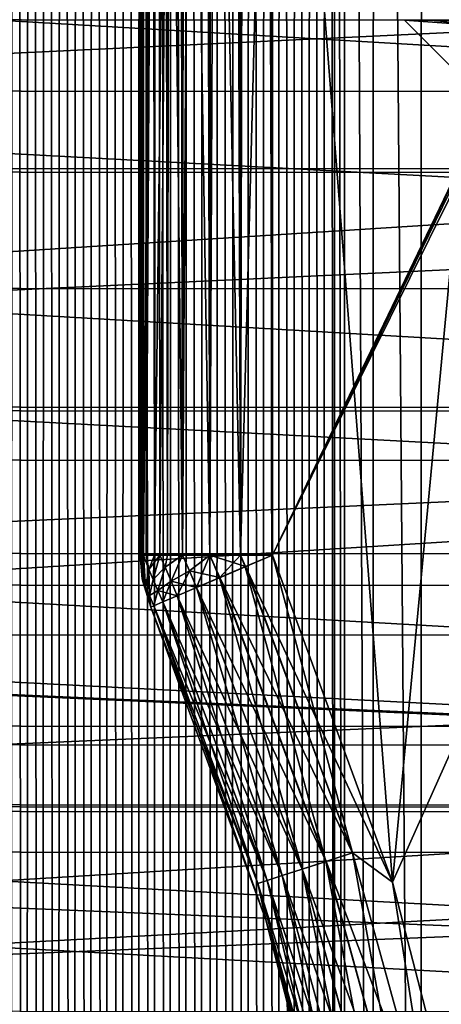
# Model space of a CAD drawing. Header units: metres. Extents: x -205 to 205, y -104 to 104.
# Tile 328 of 656: x -65.51 to -62.32, y -7.41 to 0.04. Entities that reach past the tile are written whole.
import ezdxf

# ---------------------------------------------------------------- set-up
doc = ezdxf.new("R2010")
doc.units = ezdxf.units.M
doc.layers.add('solid_01_2-CONSUMER_EHM_BOX_SW0001', color=7, linetype='CONTINUOUS')

msp = doc.modelspace()

# ---------------------------------------------------------------- linework, layer by layer
at = {"layer": 'solid_01_2-CONSUMER_EHM_BOX_SW0001'}
for points in [[(-200.010849, -74.958488), (-200.010773, 75.041512), (-0.010778, 75.04142)], [(-0.010849, -74.95858), (-200.010849, -74.958488), (-0.010778, 75.04142)], [(-63.227314, -57.825661, 1.5), (-63.18972, 57.924801, 1.5), (-63.302124, 57.875645, 1.5)], [(-63.130272, -24.958551, 1.5), (-63.18972, 57.924801, 1.5), (-63.227314, -57.825661, 1.5)], [(-63.130272, -24.958551, 1.5), (-63.130245, 25.041449, 1.5), (-63.18972, 57.924801, 1.5)], [(-63.339794, -57.777302, 1.5), (-63.302124, 57.875645, 1.5), (-63.41605, 57.828674, 1.5)], [(-63.339794, -57.777302, 1.5), (-63.227314, -57.825661, 1.5), (-63.302124, 57.875645, 1.5)], [(-63.568714, -57.687134, 1.5), (-63.531235, 57.783974, 1.5), (-63.64743, 57.74165, 1.5)], [(-63.568714, -57.687134, 1.5), (-63.453678, -57.731083, 1.5), (-63.531235, 57.783974, 1.5)], [(-63.453678, -57.731083, 1.5), (-63.41605, 57.828674, 1.5), (-63.531235, 57.783974, 1.5)], [(-63.453678, -57.731083, 1.5), (-63.339794, -57.777302, 1.5), (-63.41605, 57.828674, 1.5)], [(-63.801247, -57.606537, 1.5), (-63.764381, 57.701786, 1.5), (-63.881828, 57.664486, 1.5)], [(-63.801247, -57.606537, 1.5), (-63.684654, -57.645576, 1.5), (-63.764381, 57.701786, 1.5)], [(-63.684654, -57.645576, 1.5), (-63.64743, 57.74165, 1.5), (-63.764381, 57.701786, 1.5)], [(-63.684654, -57.645576, 1.5), (-63.568714, -57.687134, 1.5), (-63.64743, 57.74165, 1.5)], [(-64.035385, -57.536526, 1.5), (-63.999519, 57.629837, 1.5), (-64.117195, 57.597942, 1.5)], [(-64.035385, -57.536526, 1.5), (-63.91824, -57.570145, 1.5), (-63.999519, 57.629837, 1.5)], [(-63.91824, -57.570145, 1.5), (-63.881828, 57.664486, 1.5), (-63.999519, 57.629837, 1.5)], [(-63.91824, -57.570145, 1.5), (-63.801247, -57.606537, 1.5), (-63.881828, 57.664486, 1.5)], [(-64.269905, -57.47784, 1.5), (-64.234612, 57.56889, 1.5), (-64.352173, 57.542591, 1.5)], [(-64.269905, -57.47784, 1.5), (-64.152428, -57.505802, 1.5), (-64.234612, 57.56889, 1.5)], [(-64.152428, -57.505802, 1.5), (-64.117195, 57.597942, 1.5), (-64.234612, 57.56889, 1.5)], [(-64.152428, -57.505802, 1.5), (-64.035385, -57.536526, 1.5), (-64.117195, 57.597942, 1.5)], [(-64.748329, -57.391476, 1.5), (-64.708534, 57.479252, 1.5), (-64.828217, 57.463322, 1.5)], [(-64.748329, -57.391476, 1.5), (-64.627785, -57.409229, 1.5), (-64.708534, 57.479252, 1.5)], [(-64.627785, -57.409229, 1.5), (-64.589233, 57.497772, 1.5), (-64.708534, 57.479252, 1.5)], [(-64.627785, -57.409229, 1.5), (-64.507759, -57.429543, 1.5), (-64.589233, 57.497772, 1.5)], [(-64.507759, -57.429543, 1.5), (-64.470413, 57.518883, 1.5), (-64.589233, 57.497772, 1.5)], [(-64.507759, -57.429543, 1.5), (-64.388405, -57.452415, 1.5), (-64.470413, 57.518883, 1.5)], [(-64.388405, -57.452415, 1.5), (-64.352173, 57.542591, 1.5), (-64.470413, 57.518883, 1.5)], [(-64.388405, -57.452415, 1.5), (-64.269905, -57.47784, 1.5), (-64.352173, 57.542591, 1.5)], [(-65.592758, -57.339626, 1.5), (-65.47287, -57.339233, 1.5), (-65.548759, 57.422134, 1.5)], [(-65.47287, -57.339233, 1.5), (-65.428864, 57.422527, 1.5), (-65.548759, 57.422134, 1.5)], [(-65.47287, -57.339233, 1.5), (-65.352806, -57.341442, 1.5), (-65.428864, 57.422527, 1.5)], [(-65.352806, -57.341442, 1.5), (-65.308762, 57.425507, 1.5), (-65.428864, 57.422527, 1.5)], [(-65.352806, -57.341442, 1.5), (-65.232239, -57.34626, 1.5), (-65.308762, 57.425507, 1.5)], [(-65.232239, -57.34626, 1.5), (-65.188545, 57.431076, 1.5), (-65.308762, 57.425507, 1.5)], [(-65.232239, -57.34626, 1.5), (-65.111343, -57.35368, 1.5), (-65.188545, 57.431076, 1.5)], [(-65.111343, -57.35368, 1.5), (-65.068321, 57.439236, 1.5), (-65.188545, 57.431076, 1.5)], [(-65.111343, -57.35368, 1.5), (-64.99028, -57.363693, 1.5), (-65.068321, 57.439236, 1.5)], [(-64.99028, -57.363693, 1.5), (-64.948174, 57.449982, 1.5), (-65.068321, 57.439236, 1.5)], [(-64.99028, -57.363693, 1.5), (-64.869217, -57.376293, 1.5), (-64.948174, 57.449982, 1.5)], [(-64.869217, -57.376293, 1.5), (-64.828217, 57.463322, 1.5), (-64.948174, 57.449982, 1.5)], [(-64.869217, -57.376293, 1.5), (-64.748329, -57.391476, 1.5), (-64.828217, 57.463322, 1.5)], [(-64.59613, 54.634804, 74), (-64.600342, -4.010921, 74), (-64.597061, -4.010921, 74.080902)], [(-64.599106, 13.199458, 69.946754), (-64.600342, -4.010921, 74), (-64.59613, 54.634804, 74)], [(-64.59613, 54.634804, 74), (-64.597061, -4.010921, 74.080902), (-64.58802, -4.010921, 74.156464)], [(-64.571053, 54.634769, 74.222519), (-64.59613, 54.634804, 74), (-64.58802, -4.010921, 74.156464)], [(-64.571053, 54.634769, 74.222519), (-64.58802, -4.010921, 74.156464), (-64.573586, -4.010922, 74.229752)], [(-64.571053, 54.634769, 74.222519), (-64.573586, -4.010922, 74.229752), (-64.553421, -4.010924, 74.302719)], [(-64.497002, 54.634762, 74.43409), (-64.571053, 54.634769, 74.222519), (-64.553421, -4.010924, 74.302719)], [(-64.497002, 54.634762, 74.43409), (-64.553421, -4.010924, 74.302719), (-64.492455, -4.010928, 74.451805)], [(-64.497002, 54.634762, 74.43409), (-64.492455, -4.010928, 74.451805), (-64.451614, -4.010931, 74.524727)], [(-64.497002, 54.634762, 74.43409), (-64.451614, -4.010931, 74.524727), (-64.393677, -4.010935, 74.60878)], [(-64.377678, 54.634754, 74.62384), (-64.497002, 54.634762, 74.43409), (-64.393677, -4.010935, 74.60878)], [(-64.377678, 54.634754, 74.62384), (-64.393677, -4.010935, 74.60878), (-64.278946, -4.010943, 74.734497)], [(-64.219093, 54.634743, 74.782249), (-64.377678, 54.634754, 74.62384), (-64.278946, -4.010943, 74.734497)], [(-64.219093, 54.634743, 74.782249), (-64.278946, -4.010943, 74.734497), (-64.072342, -4.010959, 74.881599)], [(-64.029205, 54.634727, 74.90136), (-64.219093, 54.634743, 74.782249), (-64.072342, -4.010959, 74.881599)], [(-64.029205, 54.634727, 74.90136), (-64.072342, -4.010959, 74.881599), (-63.842312, -4.010975, 74.970284)], [(-63.817554, 54.634712, 74.975174), (-64.029205, 54.634727, 74.90136), (-63.842312, -4.010975, 74.970284)], [(-63.817554, 54.634712, 74.975174), (-63.842312, -4.010975, 74.970284), (-63.600338, -4.010996, 75)], [(-63.817554, 54.634712, 74.975174), (-63.600338, -4.010996, 75), (-63.594181, 54.634697, 75)], [(-42.505024, 39.821796, 75), (-63.594181, 54.634697, 75), (-63.600338, -4.010996, 75)], [(-42.779491, 39.083282, 75), (-42.505024, 39.821796, 75), (-63.600338, -4.010996, 75)], [(-42.94519, 38.316181, 75), (-42.779491, 39.083282, 75), (-63.600338, -4.010996, 75)], [(-43.000031, 37.541439, 75), (-42.94519, 38.316181, 75), (-63.600338, -4.010996, 75)], [(-43.000031, 37.541439, 75), (-63.600338, -4.010996, 75), (-62.69146, -6.483251, 75)], [(-43.000031, 37.541439, 75), (-62.041512, -19.42688, 75), (-62.692566, -21.952003, 75)], [(-43.000031, 37.541439, 75), (-62.692566, -21.952003, 75), (-43.000065, -37.458561, 75)], [(-43.000031, 37.541439, 75), (-62.69146, -6.483251, 75), (-62.040768, -9.008453, 75)], [(-63.130272, -24.958551, 1.5), (-63.05542, -23.931942, 1.5), (-63.130245, 25.041449, 1.5)], [(-63.05542, -23.931942, 1.5), (-63.055607, 24.013735, 1.5), (-63.130245, 25.041449, 1.5)], [(-62.837341, -22.938663, 1.5), (-62.835201, 23.015438, 1.5), (-63.055607, 24.013735, 1.5)], [(-63.05542, -23.931942, 1.5), (-62.837341, -22.938663, 1.5), (-63.055607, 24.013735, 1.5)], [(-62.837341, -22.938663, 1.5), (-62.476864, -21.98097, 1.5), (-62.835201, 23.015438, 1.5)], [(-62.476864, -21.98097, 1.5), (-62.470062, 22.049438, 1.5), (-62.835201, 23.015438, 1.5)], [(-62.476864, -21.98097, 1.5), (-61.981823, -21.082998, 1.5), (-62.470062, 22.049438, 1.5)], [(-61.981823, -21.082998, 1.5), (-61.970566, 21.148445, 1.5), (-62.470062, 22.049438, 1.5)], [(-64.599106, 13.199458, 69.946754), (-64.599152, 12.479052, 69.78791), (-64.600342, -4.010921, 74)], [(-64.599152, 12.479052, 69.78791), (-64.600342, -4.010921, 64.099998), (-64.600342, -4.010921, 74)], [(-64.599152, 12.479052, 69.78791), (-64.599205, 11.789095, 69.526802), (-64.600342, -4.010921, 64.099998)], [(-64.599205, 11.789095, 69.526802), (-64.599251, 11.14403, 69.168877), (-64.600342, -4.010921, 64.099998)], [(-64.599251, 11.14403, 69.168877), (-64.599297, 10.557352, 68.721642), (-64.600342, -4.010921, 64.099998)], [(-64.599297, 10.557352, 68.721642), (-64.599686, 5.135121, 64.099998), (-64.600342, -4.010921, 64.099998)], [(-64.574608, 5.135084, 63.87748), (-64.600342, -4.010921, 64.099998), (-64.599686, 5.135121, 64.099998)], [(-64.597061, -4.010921, 64.019096), (-64.600342, -4.010921, 64.099998), (-64.574608, 5.135084, 63.87748)], [(-64.58802, -4.010921, 63.943535), (-64.597061, -4.010921, 64.019096), (-64.574608, 5.135084, 63.87748)], [(-64.573586, -4.010922, 63.870251), (-64.58802, -4.010921, 63.943535), (-64.574608, 5.135084, 63.87748)], [(-64.573586, -4.010922, 63.870251), (-64.574608, 5.135084, 63.87748), (-64.500648, 5.135078, 63.666115)], [(-64.553421, -4.010924, 63.797279), (-64.573586, -4.010922, 63.870251), (-64.500648, 5.135078, 63.666115)], [(-64.492455, -4.010928, 63.648193), (-64.553421, -4.010924, 63.797279), (-64.500648, 5.135078, 63.666115)], [(-64.492455, -4.010928, 63.648193), (-64.500648, 5.135078, 63.666115), (-64.381516, 5.13507, 63.476509)], [(-64.451614, -4.010931, 63.575275), (-64.492455, -4.010928, 63.648193), (-64.381516, 5.13507, 63.476509)], [(-64.393677, -4.010935, 63.491222), (-64.451614, -4.010931, 63.575275), (-64.381516, 5.13507, 63.476509)], [(-64.278946, -4.010943, 63.365501), (-64.393677, -4.010935, 63.491222), (-64.381516, 5.13507, 63.476509)], [(-64.278946, -4.010943, 63.365501), (-64.381516, 5.13507, 63.476509), (-64.223175, 5.135058, 63.318169)], [(-64.072342, -4.010959, 63.218403), (-64.278946, -4.010943, 63.365501), (-64.223175, 5.135058, 63.318169)], [(-64.072342, -4.010959, 63.218403), (-64.223175, 5.135058, 63.318169), (-64.033569, 5.135045, 63.199032)], [(-63.842312, -4.010975, 63.129715), (-64.072342, -4.010959, 63.218403), (-64.033569, 5.135045, 63.199032)], [(-63.842312, -4.010975, 63.129715), (-64.033569, 5.135045, 63.199032), (-63.822205, 5.135029, 63.125072)], [(-63.842312, -4.010975, 63.129715), (-63.822205, 5.135029, 63.125072), (-63.599499, 5.135013, 63.099998)], [(-63.842312, -4.010975, 63.129715), (-63.599499, 5.135013, 63.099998), (-63.600338, -4.010993, 63.099998)], [(-62.691456, -6.48327, 63.099998), (-63.600338, -4.010993, 63.099998), (-63.599499, 5.135013, 63.099998)], [(-62.691456, -6.48327, 63.099998), (-63.599499, 5.135013, 63.099998), (-61.599499, 5.134799, 63.099998)], [(-62.04076, -9.008488, 63.099998), (-62.691456, -6.48327, 63.099998), (-61.599499, 5.134799, 63.099998)], [(-46.500172, 0.03431, 41.999992), (-84.500168, 0.039726, 41.999992), (-84.499878, 2.071495, 41.88168)], [(-46.500172, 0.03431, 41.999992), (-84.499878, 2.071495, 41.88168), (-46.499882, 2.066105, 41.881676)], [(-46.499901, 1.919465, 46.820545), (-84.499901, 1.924944, 46.820545), (-84.500244, -0.499419, 46.893497)], [(-46.499901, 1.919465, 46.820545), (-84.500244, -0.499419, 46.893497), (-46.500248, -0.50488, 46.893497)], [(-46.500332, -1.091686, 2.349644), (-84.500328, -1.08629, 2.349648), (-84.500015, 1.143287, 2.252324)], [(-46.500011, 1.137869, 2.252324), (-46.500332, -1.091686, 2.349644), (-84.500015, 1.143287, 2.252324)], [(-46.500076, 0.688409, 7.152124), (-84.500076, 0.693885, 7.152123), (-84.500336, -1.112733, 7.285743)], [(-46.500336, -1.118212, 7.285748), (-46.500076, 0.688409, 7.152124), (-84.500336, -1.112733, 7.285743)], [(-46.500462, -1.997097, 41.881672), (-84.500458, -1.991672, 41.881668), (-84.500168, 0.039726, 41.999992)], [(-46.500462, -1.997097, 41.881672), (-84.500168, 0.039726, 41.999992), (-46.500172, 0.03431, 41.999992)], [(-62.602283, 0.034591, 73.002235), (-61.600121, -0.967714, 72), (-61.600121, -0.967714, 66.099998)], [(-47.598351, 0.032978, 73.001701), (-61.600121, -0.967714, 72), (-62.602283, 0.034591, 73.002235)], [(-62.602283, 0.034591, 73.002235), (-61.600121, -0.967714, 66.099998), (-62.602283, 0.034591, 65.097763)], [(-48.600121, -0.968648, 66.099998), (-62.602283, 0.034591, 65.097763), (-61.600121, -0.967714, 66.099998)], [(-62.400047, 0.034569, 65.400002), (-62.602283, 0.034591, 73.002235), (-62.602283, 0.034591, 65.097763)], [(-48.600121, -0.968648, 66.099998), (-47.598351, 0.032978, 65.098305), (-62.602283, 0.034591, 65.097763)], [(-62.400047, 0.034569, 65.400002), (-62.602283, 0.034591, 65.097763), (-47.598351, 0.032978, 65.098305)], [(-48.167534, 0.033039, 72.699997), (-47.598351, 0.032978, 73.001701), (-62.602283, 0.034591, 73.002235)], [(-62.400047, 0.034569, 72.699997), (-57.600048, 0.034053, 72.699997), (-62.602283, 0.034591, 73.002235)], [(-53.100048, 0.033569, 72.699997), (-62.602283, 0.034591, 73.002235), (-57.600048, 0.034053, 72.699997)], [(-62.400047, 0.034569, 65.400002), (-62.400047, 0.034569, 72.699997), (-62.602283, 0.034591, 73.002235)], [(-53.100048, 0.033569, 72.699997), (-48.167534, 0.033039, 72.699997), (-62.602283, 0.034591, 73.002235)], [(-57.600048, 0.034053, 65.400002), (-62.400047, 0.034569, 65.400002), (-47.598351, 0.032978, 65.098305)], [(-62.189213, 0.012071, 72.489174), (-57.600048, 0.034053, 72.699997), (-62.400047, 0.034569, 72.699997)], [(-62.189213, 0.01207, 65.610825), (-62.400047, 0.034569, 72.699997), (-62.400047, 0.034569, 65.400002)], [(-62.189213, 0.012071, 72.489174), (-62.400047, 0.034569, 72.699997), (-62.189213, 0.01207, 65.610825)], [(-57.810875, 0.0116, 65.61084), (-62.400047, 0.034569, 65.400002), (-57.600048, 0.034053, 65.400002)], [(-62.189213, 0.01207, 65.610825), (-62.400047, 0.034569, 65.400002), (-57.810875, 0.0116, 65.61084)], [(-46.500248, -0.50488, 46.893497), (-84.500244, -0.499419, 46.893497), (-84.500595, -2.917204, 46.703945)], [(-46.500248, -0.50488, 46.893497), (-84.500595, -2.917204, 46.703945), (-46.500595, -2.922658, 46.703941)], [(-63.801701, -15.351067, 71.699997), (-58.600155, -0.965839, 71.699997), (-61.400963, -8.487901, 71.699997)], [(-63.801701, -15.351067, 71.699997), (-63.78249, -15.546234, 71.699997), (-58.600155, -0.965839, 71.699997)], [(-63.78249, -15.546234, 71.699997), (-63.725613, -15.733755, 71.699997), (-58.600155, -0.965839, 71.699997)], [(-63.725613, -15.733755, 71.699997), (-63.63327, -15.906589, 71.699997), (-58.600155, -0.965839, 71.699997)], [(-63.63327, -15.906589, 71.699997), (-63.508884, -16.058205, 71.699997), (-58.600155, -0.965839, 71.699997)], [(-63.508884, -16.058205, 71.699997), (-60.687866, -18.879829, 71.699997), (-58.600155, -0.965839, 71.699997)], [(-46.500648, -3.29645, 2.696016), (-84.500648, -3.29105, 2.696025), (-84.500328, -1.08629, 2.349648)], [(-46.500336, -1.118212, 7.285748), (-84.500336, -1.112733, 7.285743), (-84.500587, -2.889976, 7.636156)], [(-46.500332, -1.091686, 2.349644), (-46.500648, -3.29645, 2.696016), (-84.500328, -1.08629, 2.349648)], [(-46.500591, -2.895425, 7.636158), (-46.500336, -1.118212, 7.285748), (-84.500587, -2.889976, 7.636156)], [(-46.500748, -4.00106, 41.528336), (-84.500748, -3.99563, 41.528332), (-84.500458, -1.991672, 41.881668)], [(-46.500748, -4.00106, 41.528336), (-84.500458, -1.991672, 41.881668), (-46.500462, -1.997097, 41.881672)], [(-46.500591, -2.895425, 7.636158), (-84.500587, -2.889976, 7.636156), (-84.500839, -4.611955, 8.198239)], [(-46.500835, -4.617381, 8.198234), (-46.500591, -2.895425, 7.636158), (-84.500839, -4.611955, 8.198239)], [(-46.500595, -2.922658, 46.703941), (-84.500595, -2.917204, 46.703945), (-84.500938, -5.300379, 46.254101)], [(-46.500595, -2.922658, 46.703941), (-84.500938, -5.300379, 46.254101), (-46.500935, -5.305828, 46.254097)], [(-46.500957, -5.448414, 3.287052), (-84.500954, -5.443007, 3.287064), (-84.500648, -3.29105, 2.696025)], [(-46.500648, -3.29645, 2.696016), (-46.500957, -5.448414, 3.287052), (-84.500648, -3.29105, 2.696025)], [(-46.501026, -5.950834, 40.944622), (-84.50103, -5.945394, 40.944622), (-84.500748, -3.99563, 41.528332)], [(-46.501026, -5.950834, 40.944622), (-84.500748, -3.99563, 41.528332), (-46.500748, -4.00106, 41.528336)], [(-64.600342, -4.010921, 74), (-64.600342, -4.010921, 64.099998), (-64.580078, -4.211264, 64.099998)], [(-64.597061, -4.010921, 64.019096), (-64.580078, -4.211264, 64.099998), (-64.600342, -4.010921, 64.099998)], [(-64.584167, -4.190086, 74), (-64.600342, -4.010921, 74), (-64.580078, -4.211264, 64.099998)], [(-64.584167, -4.190086, 74), (-64.597061, -4.010921, 74.080902), (-64.600342, -4.010921, 74)], [(-64.577553, -4.205588, 74.08474), (-64.58802, -4.010921, 74.156464), (-64.597061, -4.010921, 74.080902)], [(-64.584167, -4.190086, 74), (-64.577553, -4.205588, 74.08474), (-64.597061, -4.010921, 74.080902)], [(-64.580078, -4.211264, 64.099998), (-64.597061, -4.010921, 64.019096), (-64.58802, -4.010921, 63.943535)], [(-64.558716, -4.249736, 74.15657), (-64.573586, -4.010922, 74.229752), (-64.58802, -4.010921, 74.156464)], [(-64.577553, -4.205588, 74.08474), (-64.558716, -4.249736, 74.15657), (-64.58802, -4.010921, 74.156464)], [(-64.580078, -4.211264, 64.099998), (-64.58802, -4.010921, 63.943535), (-64.577599, -4.205331, 64.01516)], [(-64.577599, -4.205331, 64.01516), (-64.58802, -4.010921, 63.943535), (-64.558754, -4.249331, 63.943039)], [(-64.573586, -4.010922, 63.870251), (-64.558754, -4.249331, 63.943039), (-64.58802, -4.010921, 63.943535)], [(-64.558716, -4.249736, 74.15657), (-64.53376, -4.120148, 74.341782), (-64.573586, -4.010922, 74.229752)], [(-64.553421, -4.010924, 74.302719), (-64.573586, -4.010922, 74.229752), (-64.53376, -4.120148, 74.341782)], [(-64.573586, -4.010922, 63.870251), (-64.553421, -4.010924, 63.797279), (-64.492455, -4.010928, 63.648193)], [(-64.573586, -4.010922, 63.870251), (-64.492455, -4.010928, 63.648193), (-64.533676, -4.119843, 63.757896)], [(-64.573586, -4.010922, 63.870251), (-64.533676, -4.119843, 63.757896), (-64.558754, -4.249331, 63.943039)], [(-64.492455, -4.010928, 74.451805), (-64.553421, -4.010924, 74.302719), (-64.53376, -4.120148, 74.341782)], [(-64.492455, -4.010928, 74.451805), (-64.53376, -4.120148, 74.341782), (-64.5019, -4.1948, 74.39167)], [(-64.533676, -4.119843, 63.757896), (-64.492455, -4.010928, 63.648193), (-64.451614, -4.010931, 63.575275)], [(-64.533676, -4.119843, 63.757896), (-64.451614, -4.010931, 63.575275), (-64.501732, -4.194448, 63.707783)], [(-64.451614, -4.010931, 74.524727), (-64.492455, -4.010928, 74.451805), (-64.5019, -4.1948, 74.39167)], [(-64.41153, -4.10311, 74.577484), (-64.451614, -4.010931, 74.524727), (-64.5019, -4.1948, 74.39167)], [(-64.411354, -4.102918, 63.522247), (-64.501732, -4.194448, 63.707783), (-64.451614, -4.010931, 63.575275)], [(-64.393677, -4.010935, 74.60878), (-64.451614, -4.010931, 74.524727), (-64.41153, -4.10311, 74.577484)], [(-64.411354, -4.102918, 63.522247), (-64.451614, -4.010931, 63.575275), (-64.393677, -4.010935, 63.491222)], [(-64.278946, -4.010943, 74.734497), (-64.393677, -4.010935, 74.60878), (-64.41153, -4.10311, 74.577484)], [(-64.278946, -4.010943, 74.734497), (-64.41153, -4.10311, 74.577484), (-64.366531, -4.208549, 74.611488)], [(-64.411354, -4.102918, 63.522247), (-64.393677, -4.010935, 63.491222), (-64.278946, -4.010943, 63.365501)], [(-64.411354, -4.102918, 63.522247), (-64.278946, -4.010943, 63.365501), (-64.36615, -4.208263, 63.487938)], [(-64.227966, -4.129665, 74.769417), (-64.278946, -4.010943, 74.734497), (-64.366531, -4.208549, 74.611488)], [(-64.227585, -4.129436, 63.330238), (-64.36615, -4.208263, 63.487938), (-64.278946, -4.010943, 63.365501)], [(-64.072342, -4.010959, 74.881599), (-64.278946, -4.010943, 74.734497), (-64.227966, -4.129665, 74.769417)], [(-64.227585, -4.129436, 63.330238), (-64.278946, -4.010943, 63.365501), (-64.072342, -4.010959, 63.218403)], [(-64.072342, -4.010959, 74.881599), (-64.227966, -4.129665, 74.769417), (-64.174118, -4.255847, 74.781555)], [(-63.998661, -4.180972, 63.198643), (-64.227585, -4.129436, 63.330238), (-64.072342, -4.010959, 63.218403)], [(-63.999592, -4.181369, 74.900871), (-64.072342, -4.010959, 74.881599), (-64.174118, -4.255847, 74.781555)], [(-63.842312, -4.010975, 74.970284), (-64.072342, -4.010959, 74.881599), (-63.999592, -4.181369, 74.900871)], [(-63.803997, -4.097901, 63.124825), (-63.998661, -4.180972, 63.198643), (-64.072342, -4.010959, 63.218403)], [(-63.803997, -4.097901, 63.124825), (-64.072342, -4.010959, 63.218403), (-63.842312, -4.010975, 63.129715)], [(-63.805004, -4.09833, 74.97493), (-63.842312, -4.010975, 74.970284), (-63.999592, -4.181369, 74.900871)], [(-63.842312, -4.010975, 74.970284), (-63.805004, -4.09833, 74.97493), (-63.600338, -4.010996, 75)], [(-63.803997, -4.097901, 63.124825), (-63.842312, -4.010975, 63.129715), (-63.600338, -4.010993, 63.099998)], [(-62.994415, -6.261563, 74.97493), (-63.600338, -4.010996, 75), (-63.805004, -4.09833, 74.97493)], [(-63.803997, -4.097901, 63.124825), (-63.600338, -4.010993, 63.099998), (-62.691456, -6.48327, 63.099998)], [(-62.994415, -6.261563, 74.97493), (-62.69146, -6.483251, 75), (-63.600338, -4.010996, 75)], [(-64.533676, -4.119843, 63.757896), (-64.530472, -4.315445, 63.894669), (-64.558754, -4.249331, 63.943039)], [(-64.558716, -4.249736, 74.15657), (-64.530518, -4.315807, 74.204575), (-64.53376, -4.120148, 74.341782)], [(-64.530518, -4.315807, 74.204575), (-64.5019, -4.1948, 74.39167), (-64.53376, -4.120148, 74.341782)], [(-64.533676, -4.119843, 63.757896), (-64.501732, -4.194448, 63.707783), (-64.530472, -4.315445, 63.894669)], [(-64.41153, -4.10311, 74.577484), (-64.5019, -4.1948, 74.39167), (-64.46653, -4.277678, 74.4226)], [(-64.411354, -4.102918, 63.522247), (-64.466248, -4.277363, 63.676613), (-64.501732, -4.194448, 63.707783)], [(-64.366531, -4.208549, 74.611488), (-64.41153, -4.10311, 74.577484), (-64.46653, -4.277678, 74.4226)], [(-64.411354, -4.102918, 63.522247), (-64.36615, -4.208263, 63.487938), (-64.466248, -4.277363, 63.676613)], [(-64.227966, -4.129665, 74.769417), (-64.366531, -4.208549, 74.611488), (-64.319817, -4.318022, 74.622963)], [(-64.227585, -4.129436, 63.330238), (-64.173309, -4.255502, 63.317749), (-64.36615, -4.208263, 63.487938)], [(-64.174118, -4.255847, 74.781555), (-64.227966, -4.129665, 74.769417), (-64.319817, -4.318022, 74.622963)], [(-63.998661, -4.180972, 63.198643), (-64.173309, -4.255502, 63.317749), (-64.227585, -4.129436, 63.330238)], [(-63.195656, -6.326847, 74.900871), (-63.805004, -4.09833, 74.97493), (-63.999592, -4.181369, 74.900871)], [(-62.993488, -6.261263, 63.124851), (-63.998661, -4.180972, 63.198643), (-63.803997, -4.097901, 63.124825)], [(-63.195656, -6.326847, 74.900871), (-62.994415, -6.261563, 74.97493), (-63.805004, -4.09833, 74.97493)], [(-62.993488, -6.261263, 63.124851), (-63.803997, -4.097901, 63.124825), (-62.691456, -6.48327, 63.099998)], [(-84.500786, -4.235293, 36.246159), (-84.501022, -5.911191, 40.850651), (-46.501022, -5.916632, 40.850651)], [(-46.501022, -5.9025, 35.524918), (-84.501022, -5.897084, 35.524906), (-84.500786, -4.235293, 36.246159)], [(-84.500786, -4.235293, 36.246159), (-46.501022, -5.916632, 40.850651), (-46.500782, -4.240733, 36.246159)], [(-46.501022, -5.9025, 35.524918), (-84.500786, -4.235293, 36.246159), (-46.500782, -4.240733, 36.246159)], [(-64.584167, -4.190086, 74), (-64.520096, -4.403487, 64.099998), (-64.520096, -4.403487, 74)], [(-64.584167, -4.190086, 74), (-64.520096, -4.403487, 74), (-64.577553, -4.205588, 74.08474)], [(-64.584167, -4.190086, 74), (-64.580078, -4.211264, 64.099998), (-64.520096, -4.403487, 64.099998)], [(-64.580078, -4.211264, 64.099998), (-64.577599, -4.205331, 64.01516), (-64.520096, -4.403487, 64.099998)], [(-64.577599, -4.205331, 64.01516), (-64.558754, -4.249331, 63.943039), (-64.520096, -4.403487, 64.099998)], [(-64.577553, -4.205588, 74.08474), (-64.520096, -4.403487, 74), (-64.558716, -4.249736, 74.15657)], [(-64.530518, -4.315807, 74.204575), (-64.46653, -4.277678, 74.4226), (-64.5019, -4.1948, 74.39167)], [(-64.501732, -4.194448, 63.707783), (-64.466248, -4.277363, 63.676613), (-64.530472, -4.315445, 63.894669)], [(-64.366531, -4.208549, 74.611488), (-64.46653, -4.277678, 74.4226), (-64.429367, -4.36477, 74.433075)], [(-64.36615, -4.208263, 63.487938), (-64.319176, -4.317747, 63.476158), (-64.466248, -4.277363, 63.676613)], [(-64.319817, -4.318022, 74.622963), (-64.366531, -4.208549, 74.611488), (-64.429367, -4.36477, 74.433075)], [(-64.173309, -4.255502, 63.317749), (-64.319176, -4.317747, 63.476158), (-64.36615, -4.208263, 63.487938)], [(-63.376148, -6.385401, 74.781555), (-63.999592, -4.181369, 74.900871), (-64.174118, -4.255847, 74.781555)], [(-63.194798, -6.32657, 63.198696), (-64.173309, -4.255502, 63.317749), (-63.998661, -4.180972, 63.198643)], [(-63.195656, -6.326847, 74.900871), (-63.999592, -4.181369, 74.900871), (-63.376148, -6.385401, 74.781555)], [(-63.194798, -6.32657, 63.198696), (-63.998661, -4.180972, 63.198643), (-62.993488, -6.261263, 63.124851)], [(-64.558754, -4.249331, 63.943039), (-64.530472, -4.315445, 63.894669), (-64.520096, -4.403487, 64.099998)], [(-64.558716, -4.249736, 74.15657), (-64.520096, -4.403487, 74), (-64.530518, -4.315807, 74.204575)], [(-64.530518, -4.315807, 74.204575), (-64.497261, -4.393744, 74.221428), (-64.46653, -4.277678, 74.4226)], [(-64.530518, -4.315807, 74.204575), (-64.520096, -4.403487, 74), (-64.497261, -4.393744, 74.221428)], [(-64.466248, -4.277363, 63.676613), (-64.497032, -4.393646, 63.87748), (-64.530472, -4.315445, 63.894669)], [(-64.530472, -4.315445, 63.894669), (-64.497032, -4.393646, 63.87748), (-64.520096, -4.403487, 64.099998)], [(-64.497261, -4.393744, 74.221428), (-64.429367, -4.36477, 74.433075), (-64.46653, -4.277678, 74.4226)], [(-64.466248, -4.277363, 63.676613), (-64.428917, -4.36458, 63.665913), (-64.497032, -4.393646, 63.87748)], [(-64.319176, -4.317747, 63.476158), (-64.428917, -4.36458, 63.665913), (-64.466248, -4.277363, 63.676613)], [(-63.526829, -6.434282, 74.622963), (-64.174118, -4.255847, 74.781555), (-64.319817, -4.318022, 74.622963)], [(-63.375408, -6.38516, 63.317825), (-64.319176, -4.317747, 63.476158), (-64.173309, -4.255502, 63.317749)], [(-63.376148, -6.385401, 74.781555), (-64.174118, -4.255847, 74.781555), (-63.526829, -6.434282, 74.622963)], [(-63.194798, -6.32657, 63.198696), (-63.375408, -6.38516, 63.317825), (-64.173309, -4.255502, 63.317749)], [(-63.710339, -6.493814, 74.221428), (-64.429367, -4.36477, 74.433075), (-64.497261, -4.393744, 74.221428)], [(-63.639713, -6.470902, 63.666027), (-64.497032, -4.393646, 63.87748), (-64.428917, -4.36458, 63.665913)], [(-63.640121, -6.471035, 74.433075), (-64.319817, -4.318022, 74.622963), (-64.429367, -4.36477, 74.433075)], [(-63.640121, -6.471035, 74.433075), (-64.429367, -4.36477, 74.433075), (-63.710339, -6.493814, 74.221428)], [(-63.526237, -6.43409, 63.476257), (-64.428917, -4.36458, 63.665913), (-64.319176, -4.317747, 63.476158)], [(-63.526237, -6.43409, 63.476257), (-63.639713, -6.470902, 63.666027), (-64.428917, -4.36458, 63.665913)], [(-63.526829, -6.434282, 74.622963), (-64.319817, -4.318022, 74.622963), (-63.640121, -6.471035, 74.433075)], [(-63.375408, -6.38516, 63.317825), (-63.526237, -6.43409, 63.476257), (-64.319176, -4.317747, 63.476158)], [(-63.710129, -6.493746, 63.877602), (-64.520096, -4.403487, 64.099998), (-64.497032, -4.393646, 63.87748)], [(-64.497261, -4.393744, 74.221428), (-64.520096, -4.403487, 74), (-63.648998, -6.76843, 74)], [(-63.648998, -6.76843, 64.099998), (-63.648998, -6.76843, 74), (-64.520096, -4.403487, 74)], [(-64.520096, -4.403487, 64.099998), (-63.648998, -6.76843, 64.099998), (-64.520096, -4.403487, 74)], [(-63.710129, -6.493746, 63.877602), (-63.648998, -6.76843, 64.099998), (-64.520096, -4.403487, 64.099998)], [(-63.710339, -6.493814, 74.221428), (-64.497261, -4.393744, 74.221428), (-63.648998, -6.76843, 74)], [(-63.639713, -6.470902, 63.666027), (-63.710129, -6.493746, 63.877602), (-64.497032, -4.393646, 63.87748)], [(-46.500835, -4.617381, 8.198234), (-84.500839, -4.611955, 8.198239), (-84.501068, -6.253451, 8.963682)], [(-46.501072, -6.258863, 8.963667), (-46.500835, -4.617381, 8.198234), (-84.501068, -6.253451, 8.963682)], [(-46.500935, -5.305828, 46.254097), (-84.500938, -5.300379, 46.254101), (-84.501266, -7.621292, 45.549114)], [(-46.500935, -5.305828, 46.254097), (-84.501266, -7.621292, 45.549114), (-46.501266, -7.626732, 45.549114)], [(-46.501251, -7.520525, 4.115252), (-84.501251, -7.515109, 4.115263), (-84.500954, -5.443007, 3.287064)], [(-46.500957, -5.448414, 3.287052), (-46.501251, -7.520525, 4.115252), (-84.500954, -5.443007, 3.287064)], [(-46.501324, -8.022474, 40.055393), (-84.501328, -8.017035, 40.055393), (-84.50103, -5.945394, 40.944622)], [(-84.50132, -7.96229, 39.970936), (-46.501022, -5.916632, 40.850651), (-84.501022, -5.911191, 40.850651)], [(-46.501316, -7.967739, 39.970928), (-46.501022, -5.916632, 40.850651), (-84.50132, -7.96229, 39.970936)], [(-46.501244, -7.464874, 34.608826), (-84.501244, -7.459457, 34.60881), (-84.501022, -5.897084, 35.524906)], [(-46.501324, -8.022474, 40.055393), (-84.50103, -5.945394, 40.944622), (-46.501026, -5.950834, 40.944622)], [(-46.501022, -5.9025, 35.524918), (-46.501244, -7.464874, 34.608826), (-84.501022, -5.897084, 35.524906)], [(-46.501072, -6.258863, 8.963667), (-84.501068, -6.253451, 8.963682), (-84.501289, -7.790898, 9.921496)], [(-46.501293, -7.796279, 9.921455), (-46.501072, -6.258863, 8.963667), (-84.501289, -7.790898, 9.921496)], [(-63.195656, -6.326847, 74.900871), (-63.376148, -6.385401, 74.781555), (-62.772038, -8.577844, 74.781555)], [(-63.194798, -6.32657, 63.198696), (-62.586258, -8.535509, 63.19875), (-63.375408, -6.38516, 63.317825)], [(-62.587025, -8.535685, 74.900871), (-62.994415, -6.261563, 74.97493), (-63.195656, -6.326847, 74.900871)], [(-62.587025, -8.535685, 74.900871), (-63.195656, -6.326847, 74.900871), (-62.772038, -8.577844, 74.781555)], [(-63.194798, -6.32657, 63.198696), (-62.993488, -6.261263, 63.124851), (-62.379917, -8.48849, 63.124878)], [(-63.194798, -6.32657, 63.198696), (-62.379917, -8.48849, 63.124878), (-62.586258, -8.535509, 63.19875)], [(-62.994415, -6.261563, 74.97493), (-62.380749, -8.488679, 74.97493), (-62.69146, -6.483251, 75)], [(-62.587025, -8.535685, 74.900871), (-62.380749, -8.488679, 74.97493), (-62.994415, -6.261563, 74.97493)], [(-62.379917, -8.48849, 63.124878), (-62.993488, -6.261263, 63.124851), (-62.691456, -6.48327, 63.099998)], [(-63.376148, -6.385401, 74.781555), (-63.526829, -6.434282, 74.622963), (-62.926487, -8.613039, 74.622963)], [(-63.375408, -6.38516, 63.317825), (-62.77137, -8.577692, 63.317905), (-63.526237, -6.43409, 63.476257)], [(-62.772038, -8.577844, 74.781555), (-63.376148, -6.385401, 74.781555), (-62.926487, -8.613039, 74.622963)], [(-62.586258, -8.535509, 63.19875), (-62.77137, -8.577692, 63.317905), (-63.375408, -6.38516, 63.317825)], [(-63.640121, -6.471035, 74.433075), (-63.710339, -6.493814, 74.221428), (-63.114594, -8.655903, 74.221428)], [(-63.639713, -6.470902, 63.666027), (-63.042248, -8.639418, 63.666138), (-63.710129, -6.493746, 63.877602)], [(-63.526829, -6.434282, 74.622963), (-63.640121, -6.471035, 74.433075), (-63.042618, -8.639502, 74.433075)], [(-63.042618, -8.639502, 74.433075), (-63.640121, -6.471035, 74.433075), (-63.114594, -8.655903, 74.221428)], [(-63.526237, -6.43409, 63.476257), (-62.925957, -8.612918, 63.476353), (-63.639713, -6.470902, 63.666027)], [(-62.925957, -8.612918, 63.476353), (-63.042248, -8.639418, 63.666138), (-63.639713, -6.470902, 63.666027)], [(-62.926487, -8.613039, 74.622963), (-63.526829, -6.434282, 74.622963), (-63.042618, -8.639502, 74.433075)], [(-62.77137, -8.577692, 63.317905), (-62.925957, -8.612918, 63.476353), (-63.526237, -6.43409, 63.476257)], [(-63.114594, -8.655903, 74.221428), (-63.710339, -6.493814, 74.221428), (-63.648998, -6.76843, 74)], [(-63.710129, -6.493746, 63.877602), (-63.114403, -8.655859, 63.877724), (-63.648998, -6.76843, 64.099998)], [(-63.042248, -8.639418, 63.666138), (-63.114403, -8.655859, 63.877724), (-63.710129, -6.493746, 63.877602)], [(-62.380749, -8.488679, 74.97493), (-62.040768, -9.008453, 75), (-62.69146, -6.483251, 75)], [(-62.379917, -8.48849, 63.124878), (-62.691456, -6.48327, 63.099998), (-62.04076, -9.008488, 63.099998)], [(-63.648998, -6.76843, 74), (-63.458164, -7.410038, 65.940422), (-63.458164, -7.410038, 72.159576)], [(-63.456669, -7.415326, 65.805504), (-63.458164, -7.410038, 65.940422), (-63.648998, -6.76843, 74)], [(-63.648998, -6.76843, 74), (-63.458164, -7.410038, 72.159576), (-63.456669, -7.415318, 72.294395)], [(-63.648998, -6.76843, 74), (-63.148163, -8.620458, 73.40789), (-63.110558, -8.78682, 73.414215)], [(-63.020439, -9.209061, 74), (-63.648998, -6.76843, 74), (-63.110558, -8.78682, 73.414215)], [(-63.648998, -6.76843, 74), (-63.301727, -7.98944, 73.232758), (-63.247662, -8.203592, 73.32621)], [(-63.648998, -6.76843, 74), (-63.247662, -8.203592, 73.32621), (-63.216949, -8.328943, 73.362442)], [(-63.648998, -6.76843, 74), (-63.216949, -8.328943, 73.362442), (-63.183723, -8.467805, 73.390167)], [(-63.648998, -6.76843, 74), (-63.183723, -8.467805, 73.390167), (-63.148163, -8.620458, 73.40789)], [(-63.648998, -6.76843, 74), (-63.456669, -7.415318, 72.294395), (-63.453228, -7.427504, 72.401405)], [(-63.648998, -6.76843, 74), (-63.453228, -7.427504, 72.401405), (-63.437187, -7.484625, 72.636009)], [(-63.648998, -6.76843, 74), (-63.437187, -7.484625, 72.636009), (-63.414181, -7.567457, 72.820297)], [(-63.648998, -6.76843, 74), (-63.414181, -7.567457, 72.820297), (-63.384163, -7.677252, 72.978943)], [(-63.648998, -6.76843, 74), (-63.384163, -7.677252, 72.978943), (-63.346935, -7.816218, 73.116074)], [(-63.648998, -6.76843, 74), (-63.346935, -7.816218, 73.116074), (-63.301727, -7.98944, 73.232758)], [(-63.114594, -8.655903, 74.221428), (-63.648998, -6.76843, 74), (-63.020439, -9.209061, 74)], [(-63.456669, -7.415326, 65.805504), (-63.648998, -6.76843, 74), (-63.648998, -6.76843, 64.099998)], [(-63.301476, -7.990425, 64.866707), (-63.648998, -6.76843, 64.099998), (-63.020439, -9.209061, 64.099998)], [(-63.114403, -8.655859, 63.877724), (-63.020439, -9.209061, 64.099998), (-63.648998, -6.76843, 64.099998)], [(-63.453217, -7.427554, 65.698288), (-63.456669, -7.415326, 65.805504), (-63.648998, -6.76843, 64.099998)], [(-63.437157, -7.484728, 65.463676), (-63.453217, -7.427554, 65.698288), (-63.648998, -6.76843, 64.099998)], [(-63.414116, -7.567703, 65.279274), (-63.437157, -7.484728, 65.463676), (-63.648998, -6.76843, 64.099998)], [(-63.384056, -7.677643, 65.120583), (-63.414116, -7.567703, 65.279274), (-63.648998, -6.76843, 64.099998)], [(-63.34676, -7.816883, 64.983383), (-63.384056, -7.677643, 65.120583), (-63.648998, -6.76843, 64.099998)], [(-63.301476, -7.990425, 64.866707), (-63.34676, -7.816883, 64.983383), (-63.648998, -6.76843, 64.099998)]]:
    msp.add_3dface(points, dxfattribs=at)

doc.saveas('drawing.dxf')
